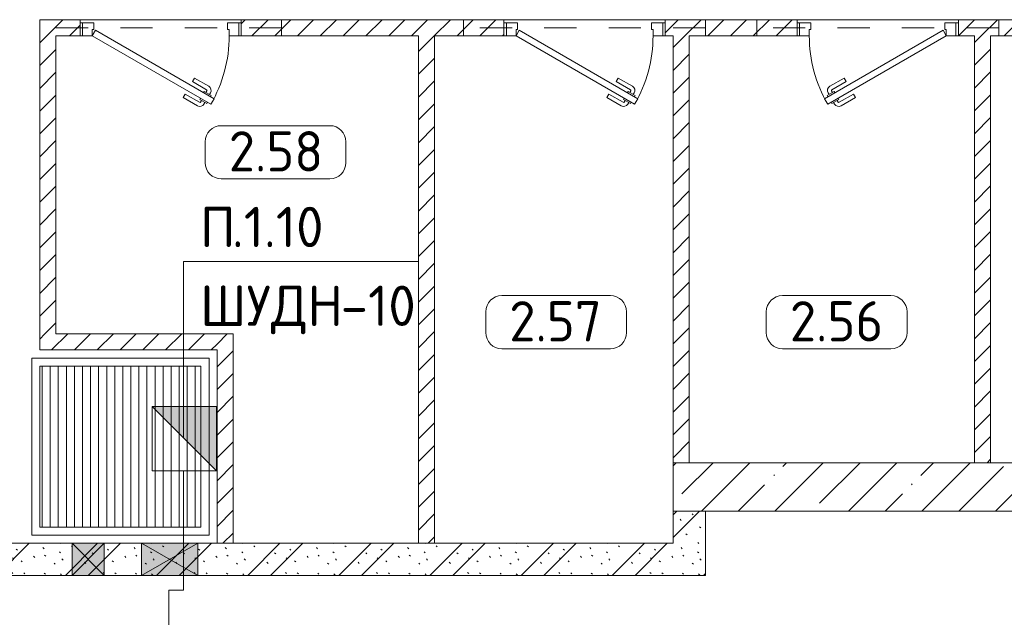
# Model space of a CAD drawing. Header units: millimetres. Extents: x -32229 to 291619, y -13689 to 125138.
# Tile 404 of 565: x 28110 to 34220, y 113341 to 117050. Entities that reach past the tile are written whole.
import ezdxf

# ---------------------------------------------------------------- set-up
doc = ezdxf.new("R2010")
doc.units = ezdxf.units.MM
doc.linetypes.add('3_ Штрих_ 1 х 1 мм', pattern=[400, 200, -200])
for name, color, linetype, lineweight in [('A-____-NOTE-TEXT', 7, 'Continuous', 18), ('A-AREA-____-IDEN', 7, 'Continuous', 9), ('A-DETL-____-THIN', 7, 'Continuous', 9), ('A-DOOR-____-MCUT', 7, 'Continuous', 9), ('A-DOOR-____-OTLN', 7, 'Continuous', 18), ('A-DOOR-FRAM-MCUT', 7, 'Continuous', 9), ('A-FLOR-____-OTLN', 7, 'Continuous', 18), ('A-GLAZ-____-MCUT', 7, 'Continuous', 9), ('A-GLAZ-____-OTLN', 7, 'Continuous', 18), ('A-WALL-____-MCUT', 7, 'Continuous', 40), ('A-WALL-____-PATT', 7, 'Continuous', 40), ('G-____-____-TEXT', 7, 'Continuous', 9), ('I-WALL-____-MCUT', 7, 'Continuous', 40), ('M-EQPM-____-OTLN', 7, 'Continuous', 18), ('S-BEAM-____-OTLN', 7, 'Continuous', 18)]:
    doc.layers.add(name, color=color, linetype=linetype, lineweight=lineweight)
doc.layers.add('A-DETL-____-OTLN', color=7, linetype='Continuous', lineweight=9, true_color=0x00a600)
doc.styles.add('GOST Common_9', font='GOST_Common.ttf', dxfattribs={"height": 250})
doc.styles.add('ISOCPEUR', font='isocpeur.ttf', dxfattribs={"height": 250})
pattern_1 = [(45, (0, 0), (-70.71068, 70.71068), [])]
pattern_2 = [(135, (300.56, 377.28), (-565.6854, 6e-14), [10, -790]), (135, (349.8, 474.73), (-565.6854, 6e-14), [10, -790]), (135, (423.93, 473.06), (-565.6854, 6e-14), [10, -790]), (135, (229.92, 447.9), (-565.6854, 6e-14), [10, -790]), (135, (155.08, 447.9), (-565.6854, 6e-14), [10, -790]), (135, (114.9, 369.03), (-565.6854, 6e-14), [10, -790]), (135, (132.43, 285.8), (-565.6854, 6e-14), [10, -790]), (135, (214.66, 322), (-565.6854, 6e-14), [10, -790]), (135, (198.16, 261.88), (-565.6854, 6e-14), [10, -790]), (135, (45.2, 272.9), (-565.6854, 6e-14), [10, -790]), (135, (42.32, 336.16), (-565.6854, 6e-14), [10, -790]), (135, (92.26, 192.24), (-565.6854, 6e-14), [10, -790]), (135, (7.07, 149.2), (-565.6854, 6e-14), [10, -790]), (135, (80.6, 95.1), (-565.6854, 6e-14), [10, -790]), (135, (79.53, 36.94), (-565.6854, 6e-14), [10, -790]), (135, (153.87, 74.56), (-565.6854, 6e-14), [10, -790]), (135, (228.35, 124.8), (-565.6854, 6e-14), [10, -790]), (135, (279.75, 180.4), (-565.6854, 6e-14), [10, -790]), (135, (282.9, 31.63), (-565.6854, 6e-14), [10, -790]), (135, (377.38, 53.45), (-565.6854, 6e-14), [10, -790]), (135, (352.28, 102.7), (-565.6854, 6e-14), [10, -790]), (135, (354.05, 0), (-565.6854, 6e-14), [10, -790]), (135, (553.23, 16.45), (-565.6854, 6e-14), [10, -790]), (135, (542.38, 63.45), (-565.6854, 6e-14), [10, -790]), (135, (536.58, 239.3), (-565.6854, 6e-14), [10, -790]), (135, (475.85, 203.9), (-565.6854, 6e-14), [10, -790]), (135, (475.85, 316.54), (-565.6854, 6e-14), [10, -790]), (135, (520.8, 408.7), (-565.6854, 6e-14), [10, -790]), (135, (551.1, 470.8), (-565.6854, 6e-14), [10, -790]), (135, (235.25, 537.93), (-565.6854, 6e-14), [10, -790]), (135, (407.25, 547.65), (-565.6854, 6e-14), [10, -790]), (135, (94.5, 558.6), (-565.6854, 6e-14), [10, -790]), (135, (46.4, 532.3), (-565.6854, 6e-14), [10, -790]), (135, (85.56, 465.04), (-565.6854, 6e-14), [10, -790]), (135, (355.53, 181.14), (-565.6854, 6e-14), [10, -790]), (135, (362.23, 243.6), (-565.6854, 6e-14), [10, -790]), (135, (413.45, 344.1), (-565.6854, 6e-14), [10, -790]), (135, (286.3, 273.25), (-565.6854, 6e-14), [10, -790]), (135, (423.02, 263.72), (-565.6854, 6e-14), [10, -790]), (135, (162.94, 190.2), (-565.6854, 6e-14), [10, -790]), (135, (470.25, 120.93), (-565.6854, 6e-14), [10, -790]), (135, (484.48, 9.78), (-565.6854, 6e-14), [10, -790]), (45, (0, 212.13), (-565.6854, 0), []), (45, (212.13, 0), (-565.6854, 0), []), (45, (353.55, 0), (-565.6854, 0), []), (45, (0, 353.55), (-565.6854, 0), [])]

# ---------------------------------------------------------------- blocks, each defined once
blk = doc.blocks.new('АР_Дверь однопольная - 1000х2100h_850__Кладовая-4627048--02 ЭМ')
at = {"layer": 'A-DOOR-____-MCUT', "color": 253, "lineweight": 13, "true_color": 0xaaaaaa}
for p, q in [((311.1, 475), (-425, 50)), ((-405, 15.4), (331.1, 440.4)), ((331.1, 440.4), (311.1, 475)), ((-425, 50), (-405, 15.4))]:
    blk.add_line(p, q, dxfattribs=at)
at = {"layer": 'A-DOOR-____-OTLN', "color": 253, "lineweight": 5, "true_color": 0xaaaaaa}
for p, q in [((138.9, 433.3), (227.7, 484.6)), ((151.4, 411.7), (138.9, 433.3)), ((151.4, 411.7), (240.2, 462.9)), ((285.5, 469.4), (242.2, 444.4)), ((242.2, 444.4), (246.2, 437.5)), ((253, 450.7), (247, 461.1)), ((274.6, 463.2), (268.6, 473.6)), ((289.5, 462.5), (285.5, 469.4)), ((309.5, 427.9), (313.5, 420.9)), ((196.4, 333.7), (285.2, 385)), ((270.2, 395.9), (266.2, 402.9)), ((313.5, 420.9), (270.2, 395.9)), ((281, 402.2), (287, 391.8)), ((302.6, 414.7), (308.7, 404.3)), ((196.4, 333.7), (208.9, 312.1)), ((208.9, 312.1), (297.7, 363.3))]:
    blk.add_line(p, q, dxfattribs=at)
for centre, radius, start, end in [((242.7, 458.6), 30, 30, 120), ((242.7, 458.6), 4.99, 30, 120), ((-425, 50), 850, 360, 30), ((282.7, 389.3), 4.99, 300, 30), ((282.7, 389.3), 30, 300, 30)]:
    blk.add_arc(centre, radius, start, end, dxfattribs=at)
at = {"layer": 'A-DOOR-FRAM-MCUT', "color": 253, "lineweight": 13, "true_color": 0xaaaaaa}
for p, q in [((-485, 50), (-500, 50)), ((-425, 50), (-485, 50)), ((-485, 50), (-485, -30)), ((-425, 10), (-425, 50)), ((-415, 10), (-425, 10)), ((-415, -30), (-415, 10)), ((425, 10), (415, 10)), ((415, 10), (415, -30)), ((485, 50), (425, 50)), ((425, 50), (425, 10)), ((485, -30), (485, 50)), ((485, 50), (500, 50)), ((-485, -30), (-500, -30)), ((-485, -30), (-415, -30)), ((415, -30), (485, -30)), ((485, -30), (500, -30))]:
    blk.add_line(p, q, dxfattribs=at)
blk = doc.blocks.new('АР_Дверь однопольная - 1000х2100h_850__Кладовая-4711845--02 ЭМ')
at = {"layer": 'A-DOOR-____-MCUT', "color": 253, "lineweight": 13, "true_color": 0xaaaaaa}
for p, q in [((-311.1, 475), (-331.1, 440.4)), ((-331.1, 440.4), (405, 15.4)), ((425, 50), (-311.1, 475)), ((405, 15.4), (425, 50))]:
    blk.add_line(p, q, dxfattribs=at)
at = {"layer": 'A-DOOR-____-OTLN', "color": 253, "lineweight": 5, "true_color": 0xaaaaaa}
for p, q in [((-309.5, 427.9), (-313.5, 420.9)), ((-289.5, 462.5), (-285.5, 469.4)), ((-285.5, 469.4), (-242.2, 444.4)), ((-274.6, 463.2), (-268.6, 473.6)), ((-253, 450.7), (-247, 461.1)), ((-242.2, 444.4), (-246.2, 437.5)), ((-151.4, 411.7), (-240.2, 462.9)), ((-138.9, 433.3), (-227.7, 484.6)), ((-151.4, 411.7), (-138.9, 433.3)), ((-313.5, 420.9), (-270.2, 395.9)), ((-302.6, 414.7), (-308.7, 404.3)), ((-281, 402.2), (-287, 391.8)), ((-196.4, 333.7), (-285.2, 385)), ((-270.2, 395.9), (-266.2, 402.9)), ((-208.9, 312.1), (-297.7, 363.3)), ((-196.4, 333.7), (-208.9, 312.1))]:
    blk.add_line(p, q, dxfattribs=at)
for centre, radius, start, end in [((425, 50), 850, 150, 180), ((-242.7, 458.6), 30, 60, 150), ((-242.7, 458.6), 4.99, 60, 150), ((-282.7, 389.3), 30, 150, 240), ((-282.7, 389.3), 4.99, 150, 240)]:
    blk.add_arc(centre, radius, start, end, dxfattribs=at)
at = {"layer": 'A-DOOR-FRAM-MCUT', "color": 253, "lineweight": 13, "true_color": 0xaaaaaa}
for p, q in [((-485, 50), (-500, 50)), ((-425, 50), (-485, 50)), ((-485, 50), (-485, -30)), ((-425, 10), (-425, 50)), ((-415, 10), (-425, 10)), ((-415, -30), (-415, 10)), ((425, 10), (415, 10)), ((415, 10), (415, -30)), ((485, 50), (425, 50)), ((425, 50), (425, 10)), ((485, -30), (485, 50)), ((485, 50), (500, 50)), ((-485, -30), (-500, -30)), ((-485, -30), (-415, -30)), ((415, -30), (485, -30)), ((485, -30), (500, -30))]:
    blk.add_line(p, q, dxfattribs=at)
blk = doc.blocks.new('АР_Приямок - ПР-1_1100х1100 х50-V65--02 ЭМ')
at = {"layer": 'M-EQPM-____-OTLN', "lineweight": 5, "true_color": 0xaaaaaa}
h = blk.add_hatch(dxfattribs=at)
h.set_pattern_fill('FP_31', color=253, style=0, pattern_type=2)
h.set_pattern_definition([(90, (0, 0), (-50, 3e-15), [])])
h.paths.add_polyline_path([(1050, -500), (1050, 500), (50, 500), (50, -500), (659.094588, -500)])
at = {"layer": 'M-EQPM-____-OTLN', "color": 253, "lineweight": 13, "true_color": 0xaaaaaa}
for p, q in [((0, -550), (0, 550)), ((0, 550), (1100, 550)), ((1100, 550), (1100, -550)), ((1100, -550), (0, -550))]:
    blk.add_line(p, q, dxfattribs=at)
blk = doc.blocks.new('АР_Отверстие прямоугольное - ОВВ-3621250--02 ЭМ')
at = {"layer": 'A-GLAZ-____-OTLN', "lineweight": 13, "true_color": 0xf0f0f0}
blk.add_hatch(color=7, dxfattribs=at).paths.add_polyline_path([(-50, 100), (-50, -100), (300, -100), (300, 100)])
at = {"layer": 'A-GLAZ-____-MCUT', "color": 253, "lineweight": 13, "true_color": 0xaaaaaa}
for p, q in [((-50, 100), (-50, -100)), ((300, 100), (300, -100))]:
    blk.add_line(p, q, dxfattribs=at)
at = {"layer": 'A-GLAZ-____-OTLN', "color": 253, "lineweight": 5, "true_color": 0xaaaaaa}
for p, q in [((300, 100), (-50, -100)), ((-50, 100), (300, -100))]:
    blk.add_line(p, q, dxfattribs=at)
at = {"layer": 'A-GLAZ-____-OTLN', "color": 253, "lineweight": 13, "true_color": 0xaaaaaa}
for p, q in [((300, 100), (-50, 100)), ((-50, 100), (-50, -100)), ((300, -100), (300, 100)), ((-50, -100), (300, -100))]:
    blk.add_line(p, q, dxfattribs=at)
blk = doc.blocks.new('АР_Отверстие прямоугольное - ВК-4096260--02 ЭМ')
at = {"layer": 'A-GLAZ-____-OTLN', "lineweight": 13, "true_color": 0xf0f0f0}
blk.add_hatch(color=7, dxfattribs=at).paths.add_polyline_path([(225, 100), (25, 100), (25, -100), (225, -100)])
at = {"layer": 'A-GLAZ-____-MCUT', "color": 253, "lineweight": 13, "true_color": 0xaaaaaa}
for p, q in [((25, 100), (25, -100)), ((225, 100), (225, -100))]:
    blk.add_line(p, q, dxfattribs=at)
at = {"layer": 'A-GLAZ-____-OTLN', "color": 253, "lineweight": 5, "true_color": 0xaaaaaa}
for p, q in [((225, 100), (25, -100)), ((25, 100), (225, -100))]:
    blk.add_line(p, q, dxfattribs=at)
at = {"layer": 'A-GLAZ-____-OTLN', "color": 253, "lineweight": 13, "true_color": 0xaaaaaa}
for p, q in [((225, 100), (25, 100)), ((25, 100), (25, -100)), ((225, -100), (225, 100)), ((25, -100), (225, -100))]:
    blk.add_line(p, q, dxfattribs=at)
blk = doc.blocks.new('АР_Перемычка - 100_Уx1_75x5__250-250-6683530--02 ЭМ')
at = {"layer": 'S-BEAM-____-OTLN', "color": 9, "linetype": '3_ Штрих_ 1 х 1 мм', "lineweight": 15, "true_color": 0xc4c4c4}
for p, q in [((-750, 50), (-750, -50)), ((750, 50), (750, -50)), ((-750, 0), (750, 0))]:
    blk.add_line(p, q, dxfattribs=at)
blk = doc.blocks.new('Наметкина 10_РД_АР_П_отсоединено_rvt-1--02 ЭМ')
at = {"layer": 'A-WALL-____-PATT', "lineweight": 5, "true_color": 0xaaaaaa}
h = blk.add_hatch(dxfattribs=at)
h.set_pattern_fill('FP_2', color=253, style=0, pattern_type=2)
h.set_pattern_definition(pattern_1)
h.paths.add_polyline_path([(35505.3, 116950), (36105.3, 116950), (36105.3, 117050), (35505.3, 117050)])
h.paths.add_polyline_path([(37385.3, 116950), (37385.3, 117050), (37105.3, 117050), (37105.3, 116950)])
h.paths.add_polyline_path([(32265.3, 116950), (32935.3, 116950), (32935.3, 117050), (32115.3, 117050), (32115.3, 116950), (32165.3, 116950)])
h.paths.add_polyline_path([(31115.3, 116950), (31115.3, 117050), (29485.3, 117050), (29485.3, 116950), (30685.3, 116950)])
h.paths.add_polyline_path([(34035.3, 116950), (34505.3, 116950), (34505.3, 117050), (33935.3, 117050), (33935.3, 116950), (34020.5, 116950)])
h.paths.add_polyline_path([(28235.3, 116950), (28485.3, 116950), (28485.3, 117050), (28235.3, 117050)])
h = blk.add_hatch(dxfattribs=at)
h.set_pattern_fill('FP_2', color=253, style=0, pattern_type=2)
h.set_pattern_definition(pattern_1)
h.paths.add_polyline_path([(28335.3, 115100), (28335.3, 116950), (28235.3, 116950), (28235.3, 115100)])
h = blk.add_hatch(dxfattribs=at)
h.set_pattern_fill('FP_2', color=253, style=0, pattern_type=2)
h.set_pattern_definition(pattern_1)
h.paths.add_polyline_path([(30685.3, 113800), (30685.3, 116950), (30585.3, 116950), (30585.3, 113800)])
h = blk.add_hatch(dxfattribs=at)
h.set_pattern_fill('FP_2', color=253, style=0, pattern_type=2)
h.set_pattern_definition(pattern_1)
h.paths.add_polyline_path([(32265.3, 114300), (32265.3, 116950), (32165.3, 116950), (32165.3, 114300)])
h = blk.add_hatch(dxfattribs=at)
h.set_pattern_fill('FP_2', color=253, style=0, pattern_type=2)
h.set_pattern_definition(pattern_1)
h.paths.add_polyline_path([(34135.3, 114300), (34135.3, 116950), (34035.3, 116950), (34035.3, 114300)])
h = blk.add_hatch(dxfattribs=at)
h.set_pattern_fill('FP_2', color=253, style=0, pattern_type=2)
h.set_pattern_definition(pattern_1)
h.paths.add_polyline_path([(29335.3, 115000), (29335.3, 115100), (28235.3, 115100), (28235.3, 115000), (28696.6, 115000)])
h = blk.add_hatch(dxfattribs=at)
h.set_pattern_fill('FP_2', color=253, style=0, pattern_type=2)
h.set_pattern_definition(pattern_1)
h.paths.add_polyline_path([(29435.3, 113800), (29435.3, 115100), (29335.3, 115100), (29335.3, 113800)])
h = blk.add_hatch(dxfattribs=at)
h.set_pattern_fill('FP_3', color=253, style=0, pattern_type=2)
h.set_pattern_definition([(45, (0, 0), (-228.0985, 228.0985), []), (45, (228.1, 0), (-228.0985, 228.0985), [403.225, -80.645, 6.706, -73.939])])
h.paths.add_polyline_path([(36105.3, 114000), (36105.3, 114300), (32165.3, 114300), (32165.3, 114000)])
h = blk.add_hatch(dxfattribs=at)
h.set_pattern_fill('FP_1', color=253, style=0, pattern_type=2)
h.set_pattern_definition(pattern_2)
h.paths.add_polyline_path([(32365.3, 113600), (32365.3, 114000), (32165.3, 114000), (32165.3, 113600)])
h = blk.add_hatch(dxfattribs=at)
h.set_pattern_fill('FP_1', color=253, style=0, pattern_type=2)
h.set_pattern_definition(pattern_2)
h.paths.add_polyline_path([(28865.3, 113600), (32165.3, 113600), (32165.3, 113800), (25235.3, 113800), (25235.3, 113600), (28696.6, 113600)])
at = {"layer": 'A-FLOR-____-OTLN', "color": 253, "lineweight": 13, "true_color": 0xaaaaaa}
for p, q in [((28485.3, 117050), (29485.3, 117050)), ((29485.3, 117050), (28485.3, 117050)), ((31115.3, 117050), (32115.3, 117050)), ((32115.3, 117050), (31115.3, 117050)), ((32935.3, 117050), (33935.3, 117050)), ((33935.3, 117050), (32935.3, 117050)), ((28235.3, 113900), (28235.3, 114900)), ((28235.3, 114900), (29235.3, 114900)), ((29235.3, 114900), (29235.3, 113900)), ((29235.3, 113900), (28235.3, 113900))]:
    blk.add_line(p, q, dxfattribs=at)
at = {"layer": 'A-WALL-____-MCUT', "color": 253, "lineweight": 13, "true_color": 0xaaaaaa}
for p, q in [((36105.3, 114300), (32165.3, 114300)), ((32165.3, 114300), (32165.3, 114000)), ((32165.3, 114000), (36105.3, 114000))]:
    blk.add_line(p, q, dxfattribs=at)
at = {"layer": 'A-WALL-____-MCUT', "color": 253, "lineweight": 15, "true_color": 0xaaaaaa}
blk.add_line((29335.3, 113800), (29435.3, 113800), dxfattribs=at)
at = {"layer": 'I-WALL-____-MCUT', "color": 253, "lineweight": 13, "true_color": 0xaaaaaa}
for p, q in [((28485.3, 117050), (28235.3, 117050)), ((28235.3, 117050), (28235.3, 116950)), ((28485.3, 116950), (28485.3, 117050)), ((31115.3, 117050), (29485.3, 117050)), ((29485.3, 117050), (29485.3, 116950)), ((31115.3, 116950), (31115.3, 117050)), ((32935.3, 117050), (32115.3, 117050)), ((32115.3, 117050), (32115.3, 116950)), ((32935.3, 116950), (32935.3, 117050)), ((34505.3, 117050), (33935.3, 117050)), ((33935.3, 117050), (33935.3, 116950)), ((28235.3, 116950), (28235.3, 115100)), ((28335.3, 116950), (28485.3, 116950)), ((28335.3, 115100), (28335.3, 116950)), ((29485.3, 116950), (30585.3, 116950)), ((30585.3, 116950), (30585.3, 113800)), ((30685.3, 113800), (30685.3, 116950)), ((30685.3, 116950), (31115.3, 116950)), ((32115.3, 116950), (32165.3, 116950)), ((32165.3, 116950), (32165.3, 114300)), ((32265.3, 114300), (32265.3, 116950)), ((32265.3, 116950), (32935.3, 116950)), ((33935.3, 116950), (34035.3, 116950)), ((34035.3, 116950), (34035.3, 114300)), ((34135.3, 114300), (34135.3, 116950)), ((34135.3, 116950), (34505.3, 116950)), ((28235.3, 115100), (28235.3, 115000)), ((29335.3, 115100), (28335.3, 115100)), ((29435.3, 115100), (29335.3, 115100)), ((29435.3, 113800), (29435.3, 115100)), ((28235.3, 115000), (29335.3, 115000)), ((29335.3, 115000), (29335.3, 113800)), ((32165.3, 114300), (32265.3, 114300)), ((34035.3, 114300), (34135.3, 114300)), ((32165.3, 114000), (32165.3, 113800)), ((32365.3, 114000), (32165.3, 114000)), ((32365.3, 113600), (32365.3, 114000)), ((28435.3, 113800), (28035.3, 113800)), ((28635.3, 113800), (28435.3, 113800)), ((28865.3, 113800), (28635.3, 113800)), ((29215.3, 113800), (28865.3, 113800)), ((29335.3, 113800), (29215.3, 113800)), ((32165.3, 113800), (29435.3, 113800)), ((30585.3, 113800), (30685.3, 113800)), ((28035.3, 113600), (28435.3, 113600)), ((28435.3, 113600), (28635.3, 113600)), ((28635.3, 113600), (28865.3, 113600)), ((28865.3, 113600), (29215.3, 113600)), ((29215.3, 113600), (32165.3, 113600)), ((32165.3, 113600), (32365.3, 113600))]:
    blk.add_line(p, q, dxfattribs=at)
at = {"layer": 'A-DOOR-____-OTLN', "color": 253, "lineweight": 13, "true_color": 0xaaaaaa, "rotation": 180}
for name, p in [('АР_Дверь однопольная - 1000х2100h_850__Кладовая-4711845--02 ЭМ', (28985.3, 117000)), ('АР_Дверь однопольная - 1000х2100h_850__Кладовая-4711845--02 ЭМ', (31615.3, 117000)), ('АР_Дверь однопольная - 1000х2100h_850__Кладовая-4627048--02 ЭМ', (33435.3, 117000))]:
    blk.add_blockref(name, p, dxfattribs=at)
at = {"layer": 'A-GLAZ-____-OTLN', "color": 253, "lineweight": 13, "true_color": 0xaaaaaa, "rotation": 180}
for name, p in [('АР_Отверстие прямоугольное - ВК-4096260--02 ЭМ', (28660.3, 113700)), ('АР_Отверстие прямоугольное - ОВВ-3621250--02 ЭМ', (29165.3, 113700))]:
    blk.add_blockref(name, p, dxfattribs=at)
at = {"layer": 'M-EQPM-____-OTLN', "color": 253, "lineweight": 13, "true_color": 0xaaaaaa}
blk.add_blockref('АР_Приямок - ПР-1_1100х1100 х50-V65--02 ЭМ', (28185.3, 114400), dxfattribs=at)
at = {"layer": 'S-BEAM-____-OTLN', "color": 253, "lineweight": 13, "true_color": 0xaaaaaa, "rotation": 180}
for p in [(28985.3, 117000), (31615.3, 117000), (33435.3, 117000)]:
    blk.add_blockref('АР_Перемычка - 100_Уx1_75x5__250-250-6683530--02 ЭМ', p, dxfattribs=at)
blk = doc.blocks.new('Марка помещения 2 - Марка помещения 2-1605974--02 ЭМ')
at = {"layer": 'A-AREA-____-IDEN', "color": 253, "true_color": 0xaaaaaa}
for p, q in [((-1.797, 0.841), (1.569, 0.841)), ((-2.297, -0.309), (-2.297, 0.341)), ((2.069, 0.341), (2.069, -0.309)), ((1.569, -0.809), (-1.797, -0.809))]:
    blk.add_line(p, q, dxfattribs=at)
for centre, start, end in [((-1.797, 0.341), 90, 180), ((1.569, 0.341), 0, 90), ((-1.797, -0.309), 180, 270), ((1.569, -0.309), 270, 360)]:
    blk.add_arc(centre, 0.5, start, end, dxfattribs=at)
blk = doc.blocks.new('УГО_Шкаф - УГО_Шкаф-2925116--02 ЭМ')
at = {"layer": 'A-____-NOTE-TEXT', "lineweight": 9, "true_color": 0x0000ff}
blk.add_hatch(color=5, dxfattribs=at).paths.add_polyline_path([(1, 2), (1, 0), (-1, 0)])
at = {"layer": 'A-____-NOTE-TEXT', "color": 5, "lineweight": 9, "true_color": 0x0000ff}
for p, q in [((-1, 0), (-1, 2)), ((-1, 2), (1, 2)), ((1, 2), (-1, 0)), ((1, 0), (1, 2)), ((1, 0), (1, 2)), ((1, 0), (-1, 0)), ((-1, 0), (1, 0))]:
    blk.add_line(p, q, dxfattribs=at)

msp = doc.modelspace()

# ---------------------------------------------------------------- linework, layer by layer
at = {"layer": 'A-DETL-____-OTLN', "color": 5, "true_color": 0x0000ff}
for p, q in [((29126.1, 114250), (29126.1, 113510)), ((29126.1, 113510), (29035.5, 113510)), ((29035.5, 113510), (29035.5, 109706.3))]:
    msp.add_line(p, q, dxfattribs=at)
at = {"layer": 'A-DETL-____-THIN'}
for p, q in [((29126.1, 114456.5), (29126.1, 115550)), ((29126.1, 115550), (30585.3, 115550))]:
    msp.add_line(p, q, dxfattribs=at)

# ---------------------------------------------------------------- block references
at = {"lineweight": 5}
msp.add_blockref('Наметкина 10_РД_АР_П_отсоединено_rvt-1--02 ЭМ', (0, 0), dxfattribs=at)
at = {"layer": 'A-____-NOTE-TEXT', "color": 5, "lineweight": 9, "true_color": 0x0000ff, "xscale": 200, "yscale": 200, "zscale": 200, "rotation": 89.99999999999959}
msp.add_blockref('УГО_Шкаф - УГО_Шкаф-2925116--02 ЭМ', (29332.5, 114450), dxfattribs=at)
at = {"layer": 'A-AREA-____-IDEN', "color": 253, "true_color": 0xaaaaaa, "xscale": 199.9999999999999, "yscale": 199.9999999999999, "zscale": 199.9999999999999}
for p in [(29720.9, 116224), (31461.7, 115169.3), (33202.8, 115169.3)]:
    msp.add_blockref('Марка помещения 2 - Марка помещения 2-1605974--02 ЭМ', p, dxfattribs=at)

# ---------------------------------------------------------------- texts
at = {"layer": 'A-AREA-____-IDEN', "color": 253, "true_color": 0xaaaaaa, "char_height": 250, "width": 769.62, "attachment_point": 1, "style": 'GOST Common_9'}
for s, insert in [('2.58', (29407.4, 116357.8)), ('2.57', (31148.2, 115303)), ('2.56', (32889.3, 115303))]:
    msp.add_mtext(s, dxfattribs=dict(at, insert=insert))
at = {"layer": 'G-____-____-TEXT', "char_height": 250, "attachment_point": 1, "style": 'ISOCPEUR'}
for s, insert, width in [('\\fISOCPEUR|b0|i0|c204|p34|;П', (29228.8, 115888.6), 240.506), ('.1.10', (29427.2, 115888.6), 689.451), ('ШУДН', (29228.8, 115399.2), 1058.227), ('-10', (30101.9, 115399.2), 561.181)]:
    msp.add_mtext(s, dxfattribs=dict(at, insert=insert, width=width))

doc.saveas('drawing.dxf')
